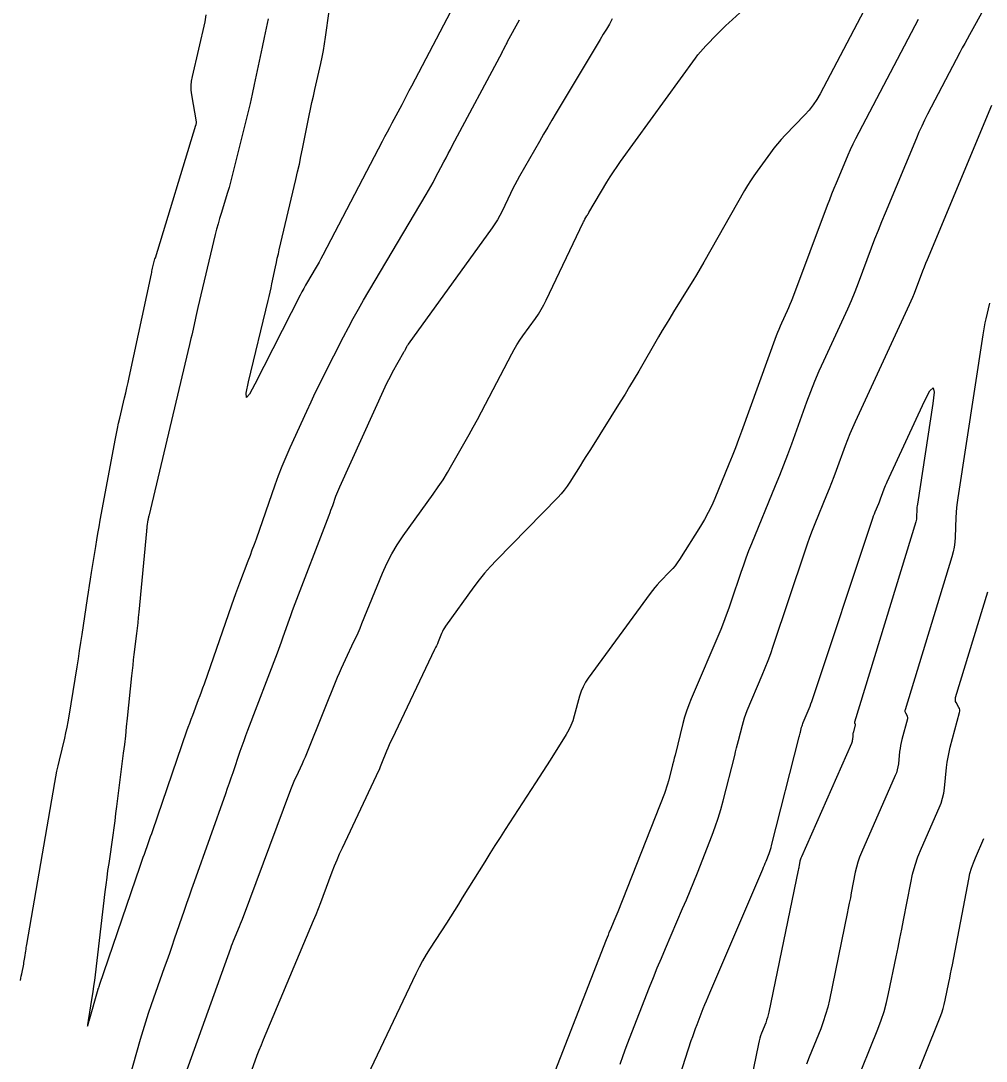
# Model space of a CAD drawing. Extents: x 658976 to 668726, y 639543 to 647196.
# Drawn here: x 662650 to 662752.4, y 643400.3 to 643510.6 of the extents above; entities that cross this region are included whole.
import ezdxf

# ---------------------------------------------------------------- set-up
doc = ezdxf.new("R2010")
doc.units = 0
doc.layers.add('Ex_Major Contours', color=7, linetype='Continuous')
doc.layers.add('Ex_Minor Contours', color=7, linetype='Continuous')

msp = doc.modelspace()

# ---------------------------------------------------------------- linework, layer by layer
at = {"layer": 'Ex_Major Contours'}
msp.add_lwpolyline([(662741.53, 643515.78), (662734.78, 643502.9), (662734.43, 643502.3), (662734.04, 643501.72), (662733.61, 643501.17), (662733.14, 643500.65), (662731.05, 643498.5), (662730.63, 643498.06), (662730.24, 643497.6), (662729.85, 643497.13), (662729.49, 643496.65), (662728.07, 643494.68), (662727.72, 643494.18), (662727.38, 643493.68), (662727.06, 643493.16), (662726.75, 643492.64), (662722.41, 643485.03), (662722.03, 643484.37), (662721.63, 643483.7), (662721.24, 643483.04), (662720.83, 643482.38), (662719.21, 643479.76), (662718.81, 643479.1), (662718.41, 643478.44), (662718.02, 643477.77), (662717.63, 643477.11), (662715.53, 643473.48), (662715.04, 643472.66), (662714.55, 643471.84), (662714.06, 643471.02), (662713.55, 643470.21), (662710.39, 643465.17), (662710.11, 643464.73), (662709.84, 643464.3), (662709.56, 643463.86), (662709.29, 643463.43), (662708.19, 643461.69), (662707.91, 643461.26), (662707.6, 643460.85), (662707.27, 643460.45), (662706.92, 643460.08), (662700.42, 643453.43), (662699.78, 643452.75), (662699.17, 643452.05), (662698.59, 643451.33), (662698.03, 643450.58), (662695.03, 643446.42), (662694.9, 643446.23), (662694.78, 643446.03), (662694.68, 643445.83), (662694.58, 643445.62), (662694.23, 643444.76), (662694.15, 643444.55), (662694.05, 643444.34), (662693.96, 643444.13), (662693.86, 643443.92), (662689.34, 643434.46), (662689.19, 643434.14), (662689.05, 643433.81), (662688.91, 643433.48), (662688.77, 643433.15), (662688.24, 643431.83), (662688.1, 643431.5), (662687.96, 643431.17), (662687.81, 643430.84), (662687.66, 643430.52), (662684.04, 643422.85), (662683.75, 643422.23), (662683.48, 643421.59), (662683.22, 643420.95), (662682.97, 643420.31), (662682, 643417.71), (662681.76, 643417.06), (662681.5, 643416.42), (662681.24, 643415.78), (662680.98, 643415.14), (662675.67, 643402.53), (662675.44, 643401.97), (662675.22, 643401.4), (662675, 643400.84), (662674.79, 643400.26), (662672.16, 643392.97)], dxfattribs=at)
at = {"layer": 'Ex_Minor Contours'}
for points in [[(662757.31, 643521.24), (662750.61, 643509.16), (662750.36, 643508.7), (662750.1, 643508.23), (662749.85, 643507.76), (662749.6, 643507.29), (662746.16, 643500.73), (662745.84, 643500.1), (662745.54, 643499.47), (662745.25, 643498.83), (662744.97, 643498.19), (662741.66, 643490.23), (662741.28, 643489.31), (662740.91, 643488.39), (662740.54, 643487.46), (662740.19, 643486.53), (662738.79, 643482.8), (662738.43, 643481.87), (662738.06, 643480.94), (662737.66, 643480.03), (662737.25, 643479.12), (662735.12, 643474.53), (662734.64, 643473.45), (662734.18, 643472.37), (662733.75, 643471.28), (662733.33, 643470.18), (662731.71, 643465.71), (662731.3, 643464.6), (662730.88, 643463.49), (662730.45, 643462.39), (662730, 643461.29), (662727.47, 643455.13), (662727.18, 643454.39), (662726.89, 643453.64), (662726.62, 643452.88), (662726.36, 643452.12), (662725.34, 643449.07), (662725.08, 643448.32), (662724.8, 643447.56), (662724.51, 643446.81), (662724.21, 643446.07), (662721.09, 643438.69), (662720.83, 643438.05), (662720.6, 643437.4), (662720.39, 643436.74), (662720.21, 643436.08), (662719.37, 643432.74), (662719.28, 643432.4), (662719.19, 643432.06), (662719.11, 643431.71), (662719.02, 643431.37), (662718.67, 643430), (662718.58, 643429.66), (662718.48, 643429.33), (662718.37, 643428.99), (662718.24, 643428.66), (662713.3, 643416.11), (662713.2, 643415.86), (662713.1, 643415.62), (662712.99, 643415.37), (662712.89, 643415.12), (662712.47, 643414.14), (662712.36, 643413.89), (662712.26, 643413.64), (662712.16, 643413.39), (662712.06, 643413.14), (662706.35, 643398.51)], [(662695.54, 643511.61), (662691.4, 643503.7), (662691.14, 643503.21), (662690.89, 643502.72), (662690.63, 643502.23), (662690.37, 643501.74), (662689.33, 643499.79), (662689.07, 643499.3), (662688.81, 643498.82), (662688.55, 643498.33), (662688.3, 643497.84), (662681.99, 643485.76), (662681.8, 643485.4), (662681.61, 643485.05), (662681.41, 643484.69), (662681.2, 643484.34), (662680.38, 643482.95), (662680.17, 643482.6), (662679.98, 643482.24), (662679.78, 643481.89), (662679.6, 643481.53), (662674.8, 643472.08), (662674.21, 643471.01), (662673.89, 643470.69), (662673.85, 643471.14), (662674.1, 643472.34), (662676.2, 643480.95), (662676.3, 643481.4), (662676.41, 643481.85), (662676.51, 643482.3), (662676.6, 643482.75), (662676.98, 643484.55), (662677.08, 643485), (662677.17, 643485.45), (662677.28, 643485.9), (662677.38, 643486.35), (662679.14, 643493.81), (662679.33, 643494.63), (662679.51, 643495.44), (662679.68, 643496.25), (662679.85, 643497.07), (662680.56, 643500.58), (662680.7, 643501.28), (662680.85, 643501.97), (662681, 643502.66), (662681.16, 643503.35), (662681.79, 643506.11), (662681.94, 643506.8), (662682.07, 643507.5), (662682.19, 643508.19), (662682.3, 643508.89), (662683.45, 643517.23)], [(662665.65, 643393.96), (662672.23, 643412.23), (662672.32, 643412.49), (662672.42, 643412.75), (662672.53, 643413.01), (662672.63, 643413.27), (662673.06, 643414.29), (662673.17, 643414.55), (662673.27, 643414.81), (662673.37, 643415.06), (662673.47, 643415.32), (662678.6, 643429.07), (662678.74, 643429.43), (662678.88, 643429.78), (662679.03, 643430.13), (662679.19, 643430.47), (662679.84, 643431.85), (662680, 643432.2), (662680.16, 643432.55), (662680.31, 643432.9), (662680.45, 643433.25), (662683.57, 643440.99), (662683.77, 643441.47), (662683.97, 643441.95), (662684.18, 643442.42), (662684.41, 643442.89), (662685.3, 643444.78), (662685.53, 643445.25), (662685.74, 643445.72), (662685.95, 643446.2), (662686.15, 643446.68), (662688.33, 643452.03), (662688.79, 643453.07), (662689.31, 643454.07), (662689.89, 643455.04), (662690.52, 643455.98), (662693.72, 643460.42), (662694.25, 643461.18), (662694.75, 643461.95), (662695.24, 643462.73), (662695.7, 643463.52), (662697.51, 643466.74), (662697.96, 643467.54), (662698.4, 643468.35), (662698.84, 643469.16), (662699.27, 643469.98), (662702.04, 643475.29), (662702.31, 643475.78), (662702.6, 643476.27), (662702.91, 643476.75), (662703.23, 643477.21), (662704.56, 643479.05), (662704.88, 643479.52), (662705.18, 643480), (662705.46, 643480.49), (662705.71, 643481), (662709.62, 643489.23), (662709.67, 643489.32), (662709.72, 643489.41), (662709.76, 643489.5), (662709.81, 643489.59), (662710.02, 643489.94), (662710.07, 643490.03), (662710.12, 643490.12), (662710.17, 643490.21), (662710.22, 643490.3), (662712.15, 643493.51), (662712.49, 643494.07), (662712.85, 643494.62), (662713.22, 643495.17), (662713.6, 643495.71), (662721.53, 643506.68), (662721.79, 643507.03), (662722.06, 643507.36), (662722.34, 643507.68), (662722.64, 643508), (662723.84, 643509.23), (662724.14, 643509.54), (662724.45, 643509.84), (662724.76, 643510.14), (662725.08, 643510.43), (662728.58, 643513.63)], [(662649.92, 643408.82), (662649.97, 643409.05), (662650.01, 643409.28), (662650.06, 643409.51), (662650.26, 643410.56), (662650.29, 643410.73), (662650.32, 643410.9), (662650.35, 643411.08), (662650.38, 643411.25), (662650.49, 643411.95), (662650.52, 643412.12), (662650.54, 643412.3), (662650.57, 643412.47), (662650.6, 643412.65), (662653.57, 643429.84), (662653.67, 643430.43), (662653.79, 643431.02), (662653.91, 643431.6), (662654.05, 643432.19), (662654.61, 643434.51), (662654.75, 643435.1), (662654.87, 643435.68), (662654.98, 643436.27), (662655.08, 643436.86), (662655.93, 643442.09), (662656.06, 643442.95), (662656.2, 643443.81), (662656.33, 643444.68), (662656.47, 643445.54), (662657.04, 643449.33), (662657.14, 643450.02), (662657.25, 643450.72), (662657.36, 643451.41), (662657.47, 643452.11), (662657.91, 643454.88), (662658.03, 643455.57), (662658.14, 643456.26), (662658.26, 643456.95), (662658.39, 643457.65), (662660, 643466.31), (662660.1, 643466.86), (662660.21, 643467.4), (662660.33, 643467.94), (662660.45, 643468.48), (662660.96, 643470.63), (662661.09, 643471.17), (662661.21, 643471.71), (662661.33, 643472.25), (662661.45, 643472.79), (662663.81, 643483.81), (662663.84, 643483.95), (662663.87, 643484.09), (662663.91, 643484.23), (662663.94, 643484.38), (662664.08, 643484.95), (662664.11, 643485.09), (662664.15, 643485.23), (662664.19, 643485.37), (662664.23, 643485.51), (662668.54, 643499.56), (662668.55, 643499.57), (662668.55, 643499.59), (662668.56, 643499.62), (662668.56, 643499.63), (662668.57, 643499.64), (662668.6, 643499.81), (662668.61, 643499.84), (662668.61, 643499.87), (662668.61, 643499.9), (662668.6, 643499.93), (662668.1, 643502.79), (662668.04, 643503.28), (662668.03, 643503.77), (662668.07, 643504.25), (662668.16, 643504.73), (662669.5, 643510.53), (662669.63, 643511.29)], [(662676.21, 643510.85), (662675.98, 643509.86), (662675.76, 643508.86), (662675.55, 643507.86), (662674.72, 643503.87), (662674.51, 643502.87), (662674.28, 643501.88), (662674.05, 643500.88), (662673.81, 643499.89), (662672.5, 643494.64), (662672.36, 643494.08), (662672.21, 643493.52), (662672.05, 643492.97), (662671.88, 643492.41), (662671.2, 643490.2), (662671.04, 643489.65), (662670.88, 643489.09), (662670.73, 643488.53), (662670.59, 643487.97), (662668.74, 643480.24), (662668.66, 643479.91), (662668.59, 643479.59), (662668.51, 643479.26), (662668.44, 643478.93), (662668.16, 643477.61), (662668.09, 643477.28), (662668.01, 643476.95), (662667.94, 643476.62), (662667.86, 643476.29), (662663.53, 643458.07), (662663.52, 643458.04), (662663.51, 643458), (662663.51, 643457.97), (662663.5, 643457.94), (662663.48, 643457.82), (662663.47, 643457.79), (662663.46, 643457.75), (662663.46, 643457.72), (662663.45, 643457.69), (662663.34, 643457), (662663.33, 643456.88), (662663.31, 643456.75), (662663.29, 643456.63), (662663.28, 643456.5), (662662.47, 643447.89), (662662.42, 643447.33), (662662.36, 643446.77), (662662.3, 643446.2), (662662.23, 643445.64), (662661.96, 643443.39), (662661.89, 643442.83), (662661.83, 643442.27), (662661.77, 643441.71), (662661.71, 643441.14), (662661.25, 643436.66), (662661.15, 643435.73), (662661.05, 643434.79), (662660.94, 643433.86), (662660.82, 643432.93), (662660.11, 643427.28), (662660.02, 643426.52), (662659.92, 643425.76), (662659.81, 643425.01), (662659.71, 643424.25), (662659.28, 643421.24), (662659.17, 643420.48), (662659.07, 643419.73), (662658.97, 643418.97), (662658.88, 643418.21), (662657.84, 643409.43), (662657.77, 643408.82), (662657.68, 643408.21), (662657.59, 643407.61), (662657.5, 643407.01), (662657.09, 643404.57), (662657.03, 643404.12), (662657.03, 643403.97), (662657.09, 643404.11), (662657.22, 643404.54), (662658.17, 643407.91), (662658.18, 643407.95), (662658.19, 643407.98), (662658.21, 643408.01), (662658.22, 643408.05), (662658.27, 643408.18), (662658.28, 643408.22), (662658.29, 643408.25), (662658.3, 643408.29), (662658.31, 643408.32), (662662.63, 643420.95), (662662.74, 643421.26), (662662.84, 643421.58), (662662.95, 643421.89), (662663.07, 643422.21), (662663.51, 643423.46), (662663.62, 643423.78), (662663.73, 643424.09), (662663.84, 643424.4), (662663.95, 643424.72), (662667.58, 643435.29), (662667.73, 643435.71), (662667.88, 643436.13), (662668.03, 643436.55), (662668.19, 643436.96), (662668.82, 643438.62), (662668.98, 643439.04), (662669.13, 643439.46), (662669.28, 643439.88), (662669.43, 643440.3), (662672.34, 643448.68), (662672.55, 643449.27), (662672.76, 643449.86), (662672.97, 643450.44), (662673.19, 643451.02), (662674.09, 643453.35), (662674.31, 643453.93), (662674.52, 643454.52), (662674.74, 643455.1), (662674.95, 643455.69), (662676.95, 643461.41), (662677.31, 643462.41), (662677.7, 643463.4), (662678.11, 643464.38), (662678.54, 643465.36), (662680.3, 643469.23), (662680.75, 643470.2), (662681.2, 643471.16), (662681.67, 643472.12), (662682.15, 643473.07), (662684.2, 643477.11), (662684.71, 643478.09), (662685.23, 643479.07), (662685.77, 643480.04), (662686.33, 643481), (662692.97, 643492.22), (662693.22, 643492.64), (662693.46, 643493.07), (662693.69, 643493.5), (662693.93, 643493.94), (662694.84, 643495.69), (662695.07, 643496.12), (662695.3, 643496.56), (662695.53, 643496.99), (662695.76, 643497.43), (662701.01, 643507.29), (662701.06, 643507.38), (662701.11, 643507.48), (662701.16, 643507.57), (662701.21, 643507.67), (662701.41, 643508.05), (662701.46, 643508.14), (662701.51, 643508.24), (662701.56, 643508.33), (662701.61, 643508.43), (662702.85, 643510.74)], [(662712.71, 643510.84), (662712.4, 643510.3), (662712.08, 643509.75), (662711.76, 643509.21), (662711.43, 643508.67), (662706.76, 643500.87), (662706.31, 643500.11), (662705.86, 643499.35), (662705.42, 643498.6), (662704.98, 643497.83), (662702.87, 643494.16), (662702.62, 643493.7), (662702.37, 643493.25), (662702.14, 643492.78), (662701.91, 643492.32), (662701.02, 643490.44), (662700.78, 643489.98), (662700.53, 643489.53), (662700.26, 643489.09), (662699.96, 643488.66), (662691.07, 643476.34), (662691.02, 643476.27), (662690.97, 643476.19), (662690.93, 643476.12), (662690.89, 643476.04), (662690.73, 643475.74), (662690.69, 643475.66), (662690.65, 643475.59), (662690.61, 643475.51), (662690.57, 643475.44), (662689.37, 643473.32), (662689.17, 643472.94), (662688.97, 643472.56), (662688.77, 643472.17), (662688.59, 643471.78), (662683.76, 643461.16), (662683.65, 643460.91), (662683.55, 643460.67), (662683.45, 643460.42), (662683.36, 643460.17), (662683.01, 643459.17), (662682.92, 643458.92), (662682.83, 643458.67), (662682.74, 643458.42), (662682.64, 643458.17), (662678.86, 643448.31), (662678.71, 643447.92), (662678.56, 643447.52), (662678.42, 643447.12), (662678.28, 643446.72), (662677.72, 643445.13), (662677.58, 643444.73), (662677.44, 643444.33), (662677.29, 643443.93), (662677.14, 643443.54), (662674.02, 643435.34), (662673.81, 643434.78), (662673.61, 643434.23), (662673.41, 643433.67), (662673.21, 643433.11), (662672.44, 643430.86), (662672.25, 643430.3), (662672.05, 643429.74), (662671.86, 643429.18), (662671.66, 643428.62), (662668.34, 643419.28), (662668.07, 643418.52), (662667.81, 643417.76), (662667.54, 643417), (662667.28, 643416.24), (662666.24, 643413.19), (662665.98, 643412.43), (662665.72, 643411.67), (662665.45, 643410.91), (662665.18, 643410.15), (662663.79, 643406.23), (662663.47, 643405.32), (662663.17, 643404.41), (662662.89, 643403.49), (662662.62, 643402.56), (662661.06, 643397.03)], [(662745.18, 643510.79), (662738.53, 643498.11), (662738.24, 643497.54), (662737.96, 643496.96), (662737.69, 643496.38), (662737.44, 643495.8), (662736.46, 643493.43), (662736.21, 643492.84), (662735.97, 643492.25), (662735.74, 643491.65), (662735.51, 643491.06), (662731.82, 643481.2), (662731.69, 643480.87), (662731.56, 643480.53), (662731.41, 643480.2), (662731.26, 643479.87), (662730.66, 643478.56), (662730.51, 643478.23), (662730.37, 643477.9), (662730.23, 643477.57), (662730.11, 643477.23), (662726.42, 643467.07), (662726.1, 643466.2), (662725.77, 643465.33), (662725.43, 643464.46), (662725.08, 643463.6), (662723.59, 643459.97), (662723.26, 643459.21), (662722.89, 643458.46), (662722.5, 643457.73), (662722.07, 643457.02), (662719.83, 643453.47), (662719.61, 643453.14), (662719.37, 643452.82), (662719.12, 643452.52), (662718.85, 643452.23), (662717.74, 643451.1), (662717.47, 643450.81), (662717.21, 643450.51), (662716.96, 643450.2), (662716.72, 643449.89), (662710.16, 643440.91), (662709.87, 643440.46), (662709.61, 643439.99), (662709.41, 643439.5), (662709.24, 643438.99), (662708.67, 643436.9), (662708.51, 643436.38), (662708.32, 643435.88), (662708.09, 643435.4), (662707.82, 643434.93), (662706.11, 643432.2), (662705.73, 643431.59), (662705.35, 643430.99), (662704.96, 643430.38), (662704.57, 643429.78), (662701.36, 643424.85), (662700.8, 643424), (662700.26, 643423.14), (662699.71, 643422.28), (662699.18, 643421.42), (662696.8, 643417.58), (662696.38, 643416.91), (662695.96, 643416.24), (662695.53, 643415.58), (662695.11, 643414.91), (662693.39, 643412.26), (662692.98, 643411.59), (662692.58, 643410.91), (662692.21, 643410.22), (662691.86, 643409.51), (662685.73, 643396.56)], [(662713.55, 643399.94), (662713.87, 643400.85), (662714.2, 643401.75), (662714.54, 643402.65), (662716.66, 643408.09), (662717.07, 643409.12), (662717.49, 643410.15), (662717.92, 643411.18), (662718.35, 643412.2), (662720.17, 643416.44), (662720.57, 643417.38), (662720.96, 643418.34), (662721.35, 643419.29), (662721.74, 643420.25), (662723.3, 643424.22), (662723.64, 643425.12), (662723.95, 643426.03), (662724.23, 643426.95), (662724.48, 643427.88), (662725.7, 643432.69), (662725.8, 643433.09), (662725.9, 643433.49), (662726, 643433.89), (662726.1, 643434.29), (662726.51, 643435.89), (662726.62, 643436.28), (662726.74, 643436.68), (662726.88, 643437.06), (662727.03, 643437.45), (662728.63, 643441.22), (662728.94, 643441.98), (662729.24, 643442.75), (662729.52, 643443.52), (662729.78, 643444.29), (662733.16, 643454.39), (662733.41, 643455.13), (662733.68, 643455.87), (662733.95, 643456.59), (662734.24, 643457.32), (662735.49, 643460.36), (662735.75, 643461.01), (662736.01, 643461.65), (662736.25, 643462.3), (662736.49, 643462.96), (662737.44, 643465.57), (662737.69, 643466.22), (662737.94, 643466.86), (662738.22, 643467.5), (662738.5, 643468.14), (662744.25, 643480.55), (662744.43, 643480.94), (662744.6, 643481.33), (662744.76, 643481.73), (662744.92, 643482.13), (662745.52, 643483.73), (662745.67, 643484.13), (662745.82, 643484.53), (662745.98, 643484.93), (662746.15, 643485.33), (662752.97, 643501.69)], [(662752.72, 643480.69), (662752.33, 643479.02), (662752.24, 643478.6), (662752.15, 643478.18), (662752.08, 643477.76), (662752.01, 643477.34), (662749.36, 643460.04), (662749.29, 643459.52), (662749.23, 643459), (662749.19, 643458.47), (662749.16, 643457.94), (662749.08, 643455.84), (662749.04, 643455.31), (662748.97, 643454.79), (662748.87, 643454.28), (662748.73, 643453.77), (662743.77, 643437.53), (662743.76, 643437.45), (662743.76, 643437.37), (662743.77, 643437.29), (662743.81, 643437.21), (662743.98, 643436.91), (662744.01, 643436.83), (662744.03, 643436.75), (662744.03, 643436.67), (662744.02, 643436.59), (662743.43, 643434.39), (662743.36, 643434.08), (662743.29, 643433.76), (662743.24, 643433.43), (662743.2, 643433.11), (662743.07, 643431.8), (662743.02, 643431.48), (662742.95, 643431.16), (662742.86, 643430.85), (662742.74, 643430.55), (662739.15, 643422.4), (662738.94, 643421.89), (662738.76, 643421.37), (662738.61, 643420.84), (662738.49, 643420.3), (662738.07, 643418.11), (662737.97, 643417.57), (662737.86, 643417.02), (662737.75, 643416.48), (662737.64, 643415.93), (662735.75, 643406.77), (662735.57, 643405.98), (662735.35, 643405.21), (662735.1, 643404.44), (662734.82, 643403.68), (662733.61, 643400.68), (662733.33, 643399.92)], [(662717.14, 643390.2), (662721.09, 643402.44), (662721.24, 643402.87), (662721.39, 643403.29), (662721.54, 643403.72), (662721.7, 643404.14), (662722.36, 643405.83), (662722.53, 643406.25), (662722.7, 643406.67), (662722.87, 643407.09), (662723.05, 643407.51), (662728.68, 643420.64), (662728.77, 643420.84), (662728.86, 643421.05), (662728.94, 643421.26), (662729.02, 643421.46), (662729.35, 643422.29), (662729.42, 643422.49), (662729.5, 643422.7), (662729.56, 643422.92), (662729.62, 643423.13), (662732.54, 643434.66), (662732.57, 643434.79), (662732.61, 643434.92), (662732.64, 643435.05), (662732.67, 643435.18), (662732.8, 643435.7), (662732.84, 643435.83), (662732.88, 643435.95), (662732.92, 643436.08), (662732.97, 643436.2), (662733.49, 643437.43), (662733.59, 643437.68), (662733.69, 643437.93), (662733.78, 643438.18), (662733.87, 643438.43), (662740.29, 643457.67), (662740.37, 643457.88), (662740.44, 643458.1), (662740.53, 643458.32), (662740.61, 643458.53), (662740.98, 643459.43), (662741.06, 643459.62), (662741.13, 643459.81), (662741.21, 643460.01), (662741.28, 643460.2), (662741.56, 643460.97), (662741.63, 643461.16), (662741.71, 643461.35), (662741.79, 643461.54), (662741.87, 643461.73), (662745.84, 643470.29), (662746.41, 643471.39), (662746.75, 643471.71), (662746.85, 643471.25), (662746.72, 643470.02), (662745.08, 643459.34), (662745.06, 643459.18), (662745.04, 643459.03), (662745.03, 643458.87), (662745.02, 643458.72), (662745, 643458.09), (662744.99, 643457.94), (662744.97, 643457.78), (662744.94, 643457.63), (662744.9, 643457.48), (662738.41, 643436.23), (662738.41, 643436.2), (662738.41, 643436.18), (662738.41, 643436.15), (662738.42, 643436.13), (662738.48, 643436.03), (662738.49, 643436), (662738.49, 643435.98), (662738.5, 643435.95), (662738.49, 643435.93), (662738.3, 643435.21), (662738.28, 643435.11), (662738.25, 643435.01), (662738.24, 643434.9), (662738.22, 643434.79), (662738.18, 643434.37), (662738.17, 643434.27), (662738.15, 643434.16), (662738.11, 643434.06), (662738.08, 643433.96), (662732.77, 643421.92), (662732.72, 643421.81), (662732.68, 643421.7), (662732.65, 643421.59), (662732.62, 643421.47), (662732.53, 643421), (662732.51, 643420.88), (662732.49, 643420.77), (662732.46, 643420.65), (662732.44, 643420.53), (662729.33, 643405.45), (662729.26, 643405.16), (662729.18, 643404.88), (662729.09, 643404.6), (662728.99, 643404.32), (662728.55, 643403.23), (662728.45, 643402.96), (662728.36, 643402.68), (662728.28, 643402.4), (662728.21, 643402.11), (662725.13, 643387.14)], [(662738.39, 643397.42), (662740.89, 643403.66), (662741.24, 643404.59), (662741.55, 643405.53), (662741.81, 643406.48), (662742.03, 643407.44), (662742.83, 643411.33), (662743.03, 643412.31), (662743.23, 643413.28), (662743.42, 643414.25), (662743.61, 643415.22), (662744.37, 643419.17), (662744.57, 643420.11), (662744.83, 643421.04), (662745.14, 643421.94), (662745.51, 643422.84), (662747.4, 643427.13), (662747.6, 643427.64), (662747.76, 643428.16), (662747.88, 643428.69), (662747.96, 643429.23), (662748.17, 643431.42), (662748.24, 643431.97), (662748.33, 643432.51), (662748.44, 643433.04), (662748.57, 643433.58), (662749.55, 643437.25), (662749.57, 643437.39), (662749.57, 643437.53), (662749.54, 643437.66), (662749.48, 643437.79), (662749.19, 643438.3), (662749.14, 643438.43), (662749.11, 643438.56), (662749.11, 643438.69), (662749.14, 643438.83), (662752.56, 643450.06)], [(662742.64, 643392.85), (662747.49, 643404.94), (662747.66, 643405.38), (662747.8, 643405.83), (662747.93, 643406.28), (662748.03, 643406.74), (662748.42, 643408.6), (662748.51, 643409.07), (662748.61, 643409.53), (662748.7, 643410), (662748.79, 643410.46), (662750.53, 643419.58), (662750.66, 643420.16), (662750.82, 643420.73), (662751.02, 643421.29), (662751.24, 643421.84), (662752.14, 643423.87)]]:
    msp.add_lwpolyline(points, dxfattribs=at)

doc.saveas('drawing.dxf')
